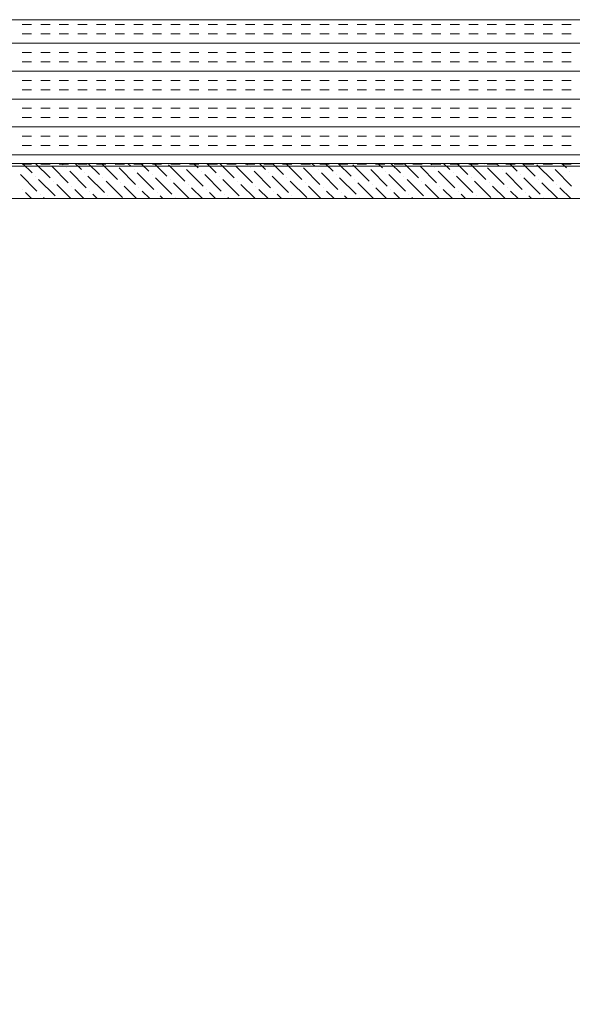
# Model space of a CAD drawing. Extents: x 3940905 to 4145695, y 925352 to 1109797.
# Tile 966 of 1056: x 4063647 to 4063836, y 1100079 to 1100414. Entities that reach past the tile are written whole.
import ezdxf

# ---------------------------------------------------------------- set-up
doc = ezdxf.new("R2010")
doc.units = 0
doc.header["$LTSCALE"] = 750
doc.header["$MEASUREMENT"] = 0
doc.layers.add('CKD Equipments', color=252, linetype='CONTINUOUS', lineweight=0)

msp = doc.modelspace()

# ---------------------------------------------------------------- linework, layer by layer
at = {"layer": 'CKD Equipments'}
for p, q in [((4064037.17, 1100414.26), (4063437.17, 1100414.26)), ((4063453.17, 1100365.26), (4064022.17, 1100365.26)), ((4063437.17, 1100364.26), (4064037.17, 1100364.26)), ((4064022.17, 1100353.26), (4063453.17, 1100353.26))]:
    msp.add_line(p, q, dxfattribs=at)
at = {"layer": 'CKD Equipments', "color": 4, "linetype": 'Continuous'}
for p, q in [((4063648.19, 1100412.61), (4063651.37, 1100412.61)), ((4063654.54, 1100412.61), (4063657.72, 1100412.61)), ((4063660.89, 1100412.61), (4063664.07, 1100412.61)), ((4063667.24, 1100412.61), (4063670.42, 1100412.61)), ((4063673.59, 1100412.61), (4063676.77, 1100412.61)), ((4063679.94, 1100412.61), (4063683.12, 1100412.61)), ((4063686.29, 1100412.61), (4063689.47, 1100412.61)), ((4063692.64, 1100412.61), (4063695.82, 1100412.61)), ((4063698.99, 1100412.61), (4063702.17, 1100412.61)), ((4063705.34, 1100412.61), (4063708.52, 1100412.61)), ((4063711.69, 1100412.61), (4063714.87, 1100412.61)), ((4063718.04, 1100412.61), (4063721.22, 1100412.61)), ((4063724.39, 1100412.61), (4063727.57, 1100412.61)), ((4063730.74, 1100412.61), (4063733.92, 1100412.61)), ((4063737.09, 1100412.61), (4063740.27, 1100412.61)), ((4063743.44, 1100412.61), (4063746.62, 1100412.61)), ((4063749.79, 1100412.61), (4063752.97, 1100412.61)), ((4063756.14, 1100412.61), (4063759.32, 1100412.61)), ((4063762.49, 1100412.61), (4063765.67, 1100412.61)), ((4063768.84, 1100412.61), (4063772.02, 1100412.61)), ((4063775.19, 1100412.61), (4063778.37, 1100412.61)), ((4063781.54, 1100412.61), (4063784.72, 1100412.61)), ((4063787.89, 1100412.61), (4063791.07, 1100412.61)), ((4063794.24, 1100412.61), (4063797.42, 1100412.61)), ((4063800.59, 1100412.61), (4063803.77, 1100412.61)), ((4063806.94, 1100412.61), (4063810.12, 1100412.61)), ((4063813.29, 1100412.61), (4063816.47, 1100412.61)), ((4063819.64, 1100412.61), (4063822.82, 1100412.61)), ((4063825.99, 1100412.61), (4063829.17, 1100412.61)), ((4063832.34, 1100412.61), (4063835.52, 1100412.61)), ((4063648.19, 1100409.44), (4063651.37, 1100409.44)), ((4063654.54, 1100409.44), (4063657.72, 1100409.44)), ((4063660.89, 1100409.44), (4063664.07, 1100409.44)), ((4063667.24, 1100409.44), (4063670.42, 1100409.44)), ((4063673.59, 1100409.44), (4063676.77, 1100409.44)), ((4063679.94, 1100409.44), (4063683.12, 1100409.44)), ((4063686.29, 1100409.44), (4063689.47, 1100409.44)), ((4063692.64, 1100409.44), (4063695.82, 1100409.44)), ((4063698.99, 1100409.44), (4063702.17, 1100409.44)), ((4063705.34, 1100409.44), (4063708.52, 1100409.44)), ((4063711.69, 1100409.44), (4063714.87, 1100409.44)), ((4063718.04, 1100409.44), (4063721.22, 1100409.44)), ((4063724.39, 1100409.44), (4063727.57, 1100409.44)), ((4063730.74, 1100409.44), (4063733.92, 1100409.44)), ((4063737.09, 1100409.44), (4063740.27, 1100409.44)), ((4063743.44, 1100409.44), (4063746.62, 1100409.44)), ((4063749.79, 1100409.44), (4063752.97, 1100409.44)), ((4063756.14, 1100409.44), (4063759.32, 1100409.44)), ((4063762.49, 1100409.44), (4063765.67, 1100409.44)), ((4063768.84, 1100409.44), (4063772.02, 1100409.44)), ((4063775.19, 1100409.44), (4063778.37, 1100409.44)), ((4063781.54, 1100409.44), (4063784.72, 1100409.44)), ((4063787.89, 1100409.44), (4063791.07, 1100409.44)), ((4063794.24, 1100409.44), (4063797.42, 1100409.44)), ((4063800.59, 1100409.44), (4063803.77, 1100409.44)), ((4063806.94, 1100409.44), (4063810.12, 1100409.44)), ((4063813.29, 1100409.44), (4063816.47, 1100409.44)), ((4063819.64, 1100409.44), (4063822.82, 1100409.44)), ((4063825.99, 1100409.44), (4063829.17, 1100409.44)), ((4063832.34, 1100409.44), (4063835.52, 1100409.44)), ((4063437.17, 1100406.26), (4064037.17, 1100406.26)), ((4063648.19, 1100403.09), (4063651.37, 1100403.09)), ((4063654.54, 1100403.09), (4063657.72, 1100403.09)), ((4063660.89, 1100403.09), (4063664.07, 1100403.09)), ((4063667.24, 1100403.09), (4063670.42, 1100403.09)), ((4063673.59, 1100403.09), (4063676.77, 1100403.09)), ((4063679.94, 1100403.09), (4063683.12, 1100403.09)), ((4063686.29, 1100403.09), (4063689.47, 1100403.09)), ((4063692.64, 1100403.09), (4063695.82, 1100403.09)), ((4063698.99, 1100403.09), (4063702.17, 1100403.09)), ((4063705.34, 1100403.09), (4063708.52, 1100403.09)), ((4063711.69, 1100403.09), (4063714.87, 1100403.09)), ((4063718.04, 1100403.09), (4063721.22, 1100403.09)), ((4063724.39, 1100403.09), (4063727.57, 1100403.09)), ((4063730.74, 1100403.09), (4063733.92, 1100403.09)), ((4063737.09, 1100403.09), (4063740.27, 1100403.09)), ((4063743.44, 1100403.09), (4063746.62, 1100403.09)), ((4063749.79, 1100403.09), (4063752.97, 1100403.09)), ((4063756.14, 1100403.09), (4063759.32, 1100403.09)), ((4063762.49, 1100403.09), (4063765.67, 1100403.09)), ((4063768.84, 1100403.09), (4063772.02, 1100403.09)), ((4063775.19, 1100403.09), (4063778.37, 1100403.09)), ((4063781.54, 1100403.09), (4063784.72, 1100403.09)), ((4063787.89, 1100403.09), (4063791.07, 1100403.09)), ((4063794.24, 1100403.09), (4063797.42, 1100403.09)), ((4063800.59, 1100403.09), (4063803.77, 1100403.09)), ((4063806.94, 1100403.09), (4063810.12, 1100403.09)), ((4063813.29, 1100403.09), (4063816.47, 1100403.09)), ((4063819.64, 1100403.09), (4063822.82, 1100403.09)), ((4063825.99, 1100403.09), (4063829.17, 1100403.09)), ((4063832.34, 1100403.09), (4063835.52, 1100403.09)), ((4063648.19, 1100399.91), (4063651.37, 1100399.91)), ((4063654.54, 1100399.91), (4063657.72, 1100399.91)), ((4063660.89, 1100399.91), (4063664.07, 1100399.91)), ((4063667.24, 1100399.91), (4063670.42, 1100399.91)), ((4063673.59, 1100399.91), (4063676.77, 1100399.91)), ((4063679.94, 1100399.91), (4063683.12, 1100399.91)), ((4063686.29, 1100399.91), (4063689.47, 1100399.91)), ((4063692.64, 1100399.91), (4063695.82, 1100399.91)), ((4063698.99, 1100399.91), (4063702.17, 1100399.91)), ((4063705.34, 1100399.91), (4063708.52, 1100399.91)), ((4063711.69, 1100399.91), (4063714.87, 1100399.91)), ((4063718.04, 1100399.91), (4063721.22, 1100399.91)), ((4063724.39, 1100399.91), (4063727.57, 1100399.91)), ((4063730.74, 1100399.91), (4063733.92, 1100399.91)), ((4063737.09, 1100399.91), (4063740.27, 1100399.91)), ((4063743.44, 1100399.91), (4063746.62, 1100399.91)), ((4063749.79, 1100399.91), (4063752.97, 1100399.91)), ((4063756.14, 1100399.91), (4063759.32, 1100399.91)), ((4063762.49, 1100399.91), (4063765.67, 1100399.91)), ((4063768.84, 1100399.91), (4063772.02, 1100399.91)), ((4063775.19, 1100399.91), (4063778.37, 1100399.91)), ((4063781.54, 1100399.91), (4063784.72, 1100399.91)), ((4063787.89, 1100399.91), (4063791.07, 1100399.91)), ((4063794.24, 1100399.91), (4063797.42, 1100399.91)), ((4063800.59, 1100399.91), (4063803.77, 1100399.91)), ((4063806.94, 1100399.91), (4063810.12, 1100399.91)), ((4063813.29, 1100399.91), (4063816.47, 1100399.91)), ((4063819.64, 1100399.91), (4063822.82, 1100399.91)), ((4063825.99, 1100399.91), (4063829.17, 1100399.91)), ((4063832.34, 1100399.91), (4063835.52, 1100399.91)), ((4063437.17, 1100396.74), (4064037.17, 1100396.74)), ((4063648.19, 1100393.56), (4063651.37, 1100393.56)), ((4063654.54, 1100393.56), (4063657.72, 1100393.56)), ((4063660.89, 1100393.56), (4063664.07, 1100393.56)), ((4063667.24, 1100393.56), (4063670.42, 1100393.56)), ((4063673.59, 1100393.56), (4063676.77, 1100393.56)), ((4063679.94, 1100393.56), (4063683.12, 1100393.56)), ((4063686.29, 1100393.56), (4063689.47, 1100393.56)), ((4063692.64, 1100393.56), (4063695.82, 1100393.56)), ((4063698.99, 1100393.56), (4063702.17, 1100393.56)), ((4063705.34, 1100393.56), (4063708.52, 1100393.56)), ((4063711.69, 1100393.56), (4063714.87, 1100393.56)), ((4063718.04, 1100393.56), (4063721.22, 1100393.56)), ((4063724.39, 1100393.56), (4063727.57, 1100393.56)), ((4063730.74, 1100393.56), (4063733.92, 1100393.56)), ((4063737.09, 1100393.56), (4063740.27, 1100393.56)), ((4063743.44, 1100393.56), (4063746.62, 1100393.56)), ((4063749.79, 1100393.56), (4063752.97, 1100393.56)), ((4063756.14, 1100393.56), (4063759.32, 1100393.56)), ((4063762.49, 1100393.56), (4063765.67, 1100393.56)), ((4063768.84, 1100393.56), (4063772.02, 1100393.56)), ((4063775.19, 1100393.56), (4063778.37, 1100393.56)), ((4063781.54, 1100393.56), (4063784.72, 1100393.56)), ((4063787.89, 1100393.56), (4063791.07, 1100393.56)), ((4063794.24, 1100393.56), (4063797.42, 1100393.56)), ((4063800.59, 1100393.56), (4063803.77, 1100393.56)), ((4063806.94, 1100393.56), (4063810.12, 1100393.56)), ((4063813.29, 1100393.56), (4063816.47, 1100393.56)), ((4063819.64, 1100393.56), (4063822.82, 1100393.56)), ((4063825.99, 1100393.56), (4063829.17, 1100393.56)), ((4063832.34, 1100393.56), (4063835.52, 1100393.56)), ((4063648.19, 1100390.39), (4063651.37, 1100390.39)), ((4063654.54, 1100390.39), (4063657.72, 1100390.39)), ((4063660.89, 1100390.39), (4063664.07, 1100390.39)), ((4063667.24, 1100390.39), (4063670.42, 1100390.39)), ((4063673.59, 1100390.39), (4063676.77, 1100390.39)), ((4063679.94, 1100390.39), (4063683.12, 1100390.39)), ((4063686.29, 1100390.39), (4063689.47, 1100390.39)), ((4063692.64, 1100390.39), (4063695.82, 1100390.39)), ((4063698.99, 1100390.39), (4063702.17, 1100390.39)), ((4063705.34, 1100390.39), (4063708.52, 1100390.39)), ((4063711.69, 1100390.39), (4063714.87, 1100390.39)), ((4063718.04, 1100390.39), (4063721.22, 1100390.39)), ((4063724.39, 1100390.39), (4063727.57, 1100390.39)), ((4063730.74, 1100390.39), (4063733.92, 1100390.39)), ((4063737.09, 1100390.39), (4063740.27, 1100390.39)), ((4063743.44, 1100390.39), (4063746.62, 1100390.39)), ((4063749.79, 1100390.39), (4063752.97, 1100390.39)), ((4063756.14, 1100390.39), (4063759.32, 1100390.39)), ((4063762.49, 1100390.39), (4063765.67, 1100390.39)), ((4063768.84, 1100390.39), (4063772.02, 1100390.39)), ((4063775.19, 1100390.39), (4063778.37, 1100390.39)), ((4063781.54, 1100390.39), (4063784.72, 1100390.39)), ((4063787.89, 1100390.39), (4063791.07, 1100390.39)), ((4063794.24, 1100390.39), (4063797.42, 1100390.39)), ((4063800.59, 1100390.39), (4063803.77, 1100390.39)), ((4063806.94, 1100390.39), (4063810.12, 1100390.39)), ((4063813.29, 1100390.39), (4063816.47, 1100390.39)), ((4063819.64, 1100390.39), (4063822.82, 1100390.39)), ((4063825.99, 1100390.39), (4063829.17, 1100390.39)), ((4063832.34, 1100390.39), (4063835.52, 1100390.39)), ((4063437.17, 1100387.21), (4064037.17, 1100387.21)), ((4063648.19, 1100384.04), (4063651.37, 1100384.04)), ((4063654.54, 1100384.04), (4063657.72, 1100384.04)), ((4063660.89, 1100384.04), (4063664.07, 1100384.04)), ((4063667.24, 1100384.04), (4063670.42, 1100384.04)), ((4063673.59, 1100384.04), (4063676.77, 1100384.04)), ((4063679.94, 1100384.04), (4063683.12, 1100384.04)), ((4063686.29, 1100384.04), (4063689.47, 1100384.04)), ((4063692.64, 1100384.04), (4063695.82, 1100384.04)), ((4063698.99, 1100384.04), (4063702.17, 1100384.04)), ((4063705.34, 1100384.04), (4063708.52, 1100384.04)), ((4063711.69, 1100384.04), (4063714.87, 1100384.04)), ((4063718.04, 1100384.04), (4063721.22, 1100384.04)), ((4063724.39, 1100384.04), (4063727.57, 1100384.04)), ((4063730.74, 1100384.04), (4063733.92, 1100384.04)), ((4063737.09, 1100384.04), (4063740.27, 1100384.04)), ((4063743.44, 1100384.04), (4063746.62, 1100384.04)), ((4063749.79, 1100384.04), (4063752.97, 1100384.04)), ((4063756.14, 1100384.04), (4063759.32, 1100384.04)), ((4063762.49, 1100384.04), (4063765.67, 1100384.04)), ((4063768.84, 1100384.04), (4063772.02, 1100384.04)), ((4063775.19, 1100384.04), (4063778.37, 1100384.04)), ((4063781.54, 1100384.04), (4063784.72, 1100384.04)), ((4063787.89, 1100384.04), (4063791.07, 1100384.04)), ((4063794.24, 1100384.04), (4063797.42, 1100384.04)), ((4063800.59, 1100384.04), (4063803.77, 1100384.04)), ((4063806.94, 1100384.04), (4063810.12, 1100384.04)), ((4063813.29, 1100384.04), (4063816.47, 1100384.04)), ((4063819.64, 1100384.04), (4063822.82, 1100384.04)), ((4063825.99, 1100384.04), (4063829.17, 1100384.04)), ((4063832.34, 1100384.04), (4063835.52, 1100384.04)), ((4063648.19, 1100380.86), (4063651.37, 1100380.86)), ((4063654.54, 1100380.86), (4063657.72, 1100380.86)), ((4063660.89, 1100380.86), (4063664.07, 1100380.86)), ((4063667.24, 1100380.86), (4063670.42, 1100380.86)), ((4063673.59, 1100380.86), (4063676.77, 1100380.86)), ((4063679.94, 1100380.86), (4063683.12, 1100380.86)), ((4063686.29, 1100380.86), (4063689.47, 1100380.86)), ((4063692.64, 1100380.86), (4063695.82, 1100380.86)), ((4063698.99, 1100380.86), (4063702.17, 1100380.86)), ((4063705.34, 1100380.86), (4063708.52, 1100380.86)), ((4063711.69, 1100380.86), (4063714.87, 1100380.86)), ((4063718.04, 1100380.86), (4063721.22, 1100380.86)), ((4063724.39, 1100380.86), (4063727.57, 1100380.86)), ((4063730.74, 1100380.86), (4063733.92, 1100380.86)), ((4063737.09, 1100380.86), (4063740.27, 1100380.86)), ((4063743.44, 1100380.86), (4063746.62, 1100380.86)), ((4063749.79, 1100380.86), (4063752.97, 1100380.86)), ((4063756.14, 1100380.86), (4063759.32, 1100380.86)), ((4063762.49, 1100380.86), (4063765.67, 1100380.86)), ((4063768.84, 1100380.86), (4063772.02, 1100380.86)), ((4063775.19, 1100380.86), (4063778.37, 1100380.86)), ((4063781.54, 1100380.86), (4063784.72, 1100380.86)), ((4063787.89, 1100380.86), (4063791.07, 1100380.86)), ((4063794.24, 1100380.86), (4063797.42, 1100380.86)), ((4063800.59, 1100380.86), (4063803.77, 1100380.86)), ((4063806.94, 1100380.86), (4063810.12, 1100380.86)), ((4063813.29, 1100380.86), (4063816.47, 1100380.86)), ((4063819.64, 1100380.86), (4063822.82, 1100380.86)), ((4063825.99, 1100380.86), (4063829.17, 1100380.86)), ((4063832.34, 1100380.86), (4063835.52, 1100380.86)), ((4063437.17, 1100377.69), (4064037.17, 1100377.69)), ((4063648.19, 1100374.51), (4063651.37, 1100374.51)), ((4063648.19, 1100371.34), (4063651.37, 1100371.34)), ((4063654.54, 1100374.51), (4063657.72, 1100374.51)), ((4063654.54, 1100371.34), (4063657.72, 1100371.34)), ((4063660.89, 1100374.51), (4063664.07, 1100374.51)), ((4063660.89, 1100371.34), (4063664.07, 1100371.34)), ((4063667.24, 1100374.51), (4063670.42, 1100374.51)), ((4063667.24, 1100371.34), (4063670.42, 1100371.34)), ((4063673.59, 1100374.51), (4063676.77, 1100374.51)), ((4063673.59, 1100371.34), (4063676.77, 1100371.34)), ((4063679.94, 1100374.51), (4063683.12, 1100374.51)), ((4063679.94, 1100371.34), (4063683.12, 1100371.34)), ((4063686.29, 1100374.51), (4063689.47, 1100374.51)), ((4063686.29, 1100371.34), (4063689.47, 1100371.34)), ((4063692.64, 1100374.51), (4063695.82, 1100374.51)), ((4063692.64, 1100371.34), (4063695.82, 1100371.34)), ((4063698.99, 1100374.51), (4063702.17, 1100374.51)), ((4063698.99, 1100371.34), (4063702.17, 1100371.34)), ((4063705.34, 1100374.51), (4063708.52, 1100374.51)), ((4063705.34, 1100371.34), (4063708.52, 1100371.34)), ((4063711.69, 1100374.51), (4063714.87, 1100374.51)), ((4063711.69, 1100371.34), (4063714.87, 1100371.34)), ((4063718.04, 1100374.51), (4063721.22, 1100374.51)), ((4063718.04, 1100371.34), (4063721.22, 1100371.34)), ((4063724.39, 1100374.51), (4063727.57, 1100374.51)), ((4063724.39, 1100371.34), (4063727.57, 1100371.34)), ((4063730.74, 1100374.51), (4063733.92, 1100374.51)), ((4063730.74, 1100371.34), (4063733.92, 1100371.34)), ((4063737.09, 1100374.51), (4063740.27, 1100374.51)), ((4063737.09, 1100371.34), (4063740.27, 1100371.34)), ((4063743.44, 1100374.51), (4063746.62, 1100374.51)), ((4063743.44, 1100371.34), (4063746.62, 1100371.34)), ((4063749.79, 1100374.51), (4063752.97, 1100374.51)), ((4063749.79, 1100371.34), (4063752.97, 1100371.34)), ((4063756.14, 1100374.51), (4063759.32, 1100374.51)), ((4063756.14, 1100371.34), (4063759.32, 1100371.34)), ((4063762.49, 1100374.51), (4063765.67, 1100374.51)), ((4063762.49, 1100371.34), (4063765.67, 1100371.34)), ((4063768.84, 1100374.51), (4063772.02, 1100374.51)), ((4063768.84, 1100371.34), (4063772.02, 1100371.34)), ((4063775.19, 1100374.51), (4063778.37, 1100374.51)), ((4063775.19, 1100371.34), (4063778.37, 1100371.34)), ((4063781.54, 1100374.51), (4063784.72, 1100374.51)), ((4063781.54, 1100371.34), (4063784.72, 1100371.34)), ((4063787.89, 1100374.51), (4063791.07, 1100374.51)), ((4063787.89, 1100371.34), (4063791.07, 1100371.34)), ((4063794.24, 1100374.51), (4063797.42, 1100374.51)), ((4063794.24, 1100371.34), (4063797.42, 1100371.34)), ((4063800.59, 1100374.51), (4063803.77, 1100374.51)), ((4063800.59, 1100371.34), (4063803.77, 1100371.34)), ((4063806.94, 1100374.51), (4063810.12, 1100374.51)), ((4063806.94, 1100371.34), (4063810.12, 1100371.34)), ((4063813.29, 1100374.51), (4063816.47, 1100374.51)), ((4063813.29, 1100371.34), (4063816.47, 1100371.34)), ((4063819.64, 1100374.51), (4063822.82, 1100374.51)), ((4063819.64, 1100371.34), (4063822.82, 1100371.34)), ((4063825.99, 1100374.51), (4063829.17, 1100374.51)), ((4063825.99, 1100371.34), (4063829.17, 1100371.34)), ((4063832.34, 1100374.51), (4063835.52, 1100374.51)), ((4063832.34, 1100371.34), (4063835.52, 1100371.34)), ((4063437.17, 1100368.16), (4064037.17, 1100368.16)), ((4063648.19, 1100364.99), (4063651.37, 1100364.99)), ((4063654.54, 1100364.99), (4063657.72, 1100364.99)), ((4063660.89, 1100364.99), (4063664.07, 1100364.99)), ((4063667.24, 1100364.99), (4063670.42, 1100364.99)), ((4063673.59, 1100364.99), (4063676.77, 1100364.99)), ((4063679.94, 1100364.99), (4063683.12, 1100364.99)), ((4063686.29, 1100364.99), (4063689.47, 1100364.99)), ((4063692.64, 1100364.99), (4063695.82, 1100364.99)), ((4063698.99, 1100364.99), (4063702.17, 1100364.99)), ((4063705.34, 1100364.99), (4063708.52, 1100364.99)), ((4063711.69, 1100364.99), (4063714.87, 1100364.99)), ((4063718.04, 1100364.99), (4063721.22, 1100364.99)), ((4063724.39, 1100364.99), (4063727.57, 1100364.99)), ((4063730.74, 1100364.99), (4063733.92, 1100364.99)), ((4063737.09, 1100364.99), (4063740.27, 1100364.99)), ((4063743.44, 1100364.99), (4063746.62, 1100364.99)), ((4063749.79, 1100364.99), (4063752.97, 1100364.99)), ((4063756.14, 1100364.99), (4063759.32, 1100364.99)), ((4063762.49, 1100364.99), (4063765.67, 1100364.99)), ((4063768.84, 1100364.99), (4063772.02, 1100364.99)), ((4063775.19, 1100364.99), (4063778.37, 1100364.99)), ((4063781.54, 1100364.99), (4063784.72, 1100364.99)), ((4063787.89, 1100364.99), (4063791.07, 1100364.99)), ((4063794.24, 1100364.99), (4063797.42, 1100364.99)), ((4063800.59, 1100364.99), (4063803.77, 1100364.99)), ((4063806.94, 1100364.99), (4063810.12, 1100364.99)), ((4063813.29, 1100364.99), (4063816.47, 1100364.99)), ((4063819.64, 1100364.99), (4063822.82, 1100364.99)), ((4063825.99, 1100364.99), (4063829.17, 1100364.99)), ((4063832.34, 1100364.99), (4063835.52, 1100364.99))]:
    msp.add_line(p, q, dxfattribs=at)
at = {"layer": 'CKD Equipments', "color": 55, "linetype": 'Continuous'}
for p, q in [((4063651.58, 1100362.01), (4063648.33, 1100365.26)), ((4063657.75, 1100360.33), (4063652.82, 1100365.26)), ((4063662.24, 1100364.82), (4063661.8, 1100365.26)), ((4063668.42, 1100363.14), (4063666.29, 1100365.26)), ((4063674.59, 1100361.45), (4063670.78, 1100365.26)), ((4063680.76, 1100359.77), (4063675.27, 1100365.26)), ((4063680.2, 1100364.82), (4063680.2, 1100364.82)), ((4063685.25, 1100364.26), (4063684.25, 1100365.26)), ((4063691.43, 1100362.58), (4063688.75, 1100365.26)), ((4063697.6, 1100360.89), (4063693.24, 1100365.26)), ((4063703.78, 1100359.21), (4063698.16, 1100364.82)), ((4063708.27, 1100363.7), (4063706.71, 1100365.26)), ((4063714.44, 1100362.01), (4063711.2, 1100365.26)), ((4063720.61, 1100360.33), (4063715.69, 1100365.26)), ((4063725.1, 1100364.82), (4063724.67, 1100365.26)), ((4063731.28, 1100363.14), (4063729.16, 1100365.26)), ((4063737.45, 1100361.45), (4063733.65, 1100365.26)), ((4063743.62, 1100359.77), (4063738.14, 1100365.26)), ((4063743.06, 1100364.82), (4063743.06, 1100364.82)), ((4063748.12, 1100364.26), (4063747.12, 1100365.26)), ((4063754.29, 1100362.58), (4063751.61, 1100365.26)), ((4063760.46, 1100360.89), (4063756.1, 1100365.26)), ((4063766.64, 1100359.21), (4063761.02, 1100364.82)), ((4063771.13, 1100363.7), (4063769.57, 1100365.26)), ((4063777.3, 1100362.01), (4063774.06, 1100365.26)), ((4063783.47, 1100360.33), (4063778.55, 1100365.26)), ((4063787.96, 1100364.82), (4063787.53, 1100365.26)), ((4063794.14, 1100363.14), (4063792.02, 1100365.26)), ((4063800.31, 1100361.45), (4063796.51, 1100365.26)), ((4063806.49, 1100359.77), (4063801, 1100365.26)), ((4063805.93, 1100364.82), (4063805.93, 1100364.82)), ((4063810.98, 1100364.26), (4063809.98, 1100365.26)), ((4063817.15, 1100362.58), (4063814.47, 1100365.26)), ((4063823.32, 1100360.89), (4063818.96, 1100365.26)), ((4063829.5, 1100359.21), (4063823.89, 1100364.82)), ((4063833.99, 1100363.7), (4063832.43, 1100365.26)), ((4063653.26, 1100355.84), (4063647.65, 1100361.45)), ((4063663.93, 1100358.65), (4063658.31, 1100364.26)), ((4063663.36, 1100363.7), (4063663.36, 1100363.7)), ((4063670.1, 1100356.96), (4063664.49, 1100362.58)), ((4063669.54, 1100362.01), (4063669.54, 1100362.01)), ((4063686.94, 1100358.09), (4063681.32, 1100363.7)), ((4063686.38, 1100363.14), (4063686.38, 1100363.14)), ((4063693.11, 1100356.4), (4063687.5, 1100362.01)), ((4063692.55, 1100361.45), (4063692.55, 1100361.45)), ((4063703.21, 1100364.26), (4063703.21, 1100364.26)), ((4063709.95, 1100357.52), (4063704.34, 1100363.14)), ((4063709.39, 1100362.58), (4063709.39, 1100362.58)), ((4063716.12, 1100355.84), (4063710.51, 1100361.45)), ((4063726.79, 1100358.65), (4063721.17, 1100364.26)), ((4063726.23, 1100363.7), (4063726.23, 1100363.7)), ((4063732.96, 1100356.96), (4063727.35, 1100362.58)), ((4063732.4, 1100362.01), (4063732.4, 1100362.01)), ((4063749.8, 1100358.09), (4063744.19, 1100363.7)), ((4063749.24, 1100363.14), (4063749.24, 1100363.14)), ((4063755.97, 1100356.4), (4063750.36, 1100362.01)), ((4063755.41, 1100361.45), (4063755.41, 1100361.45)), ((4063766.08, 1100364.26), (4063766.08, 1100364.26)), ((4063772.81, 1100357.52), (4063767.2, 1100363.14)), ((4063772.25, 1100362.58), (4063772.25, 1100362.58)), ((4063778.98, 1100355.84), (4063773.37, 1100361.45)), ((4063789.65, 1100358.65), (4063784.04, 1100364.26)), ((4063789.09, 1100363.7), (4063789.09, 1100363.7)), ((4063795.82, 1100356.96), (4063790.21, 1100362.58)), ((4063795.26, 1100362.01), (4063795.26, 1100362.01)), ((4063812.66, 1100358.09), (4063807.05, 1100363.7)), ((4063812.1, 1100363.14), (4063812.1, 1100363.14)), ((4063818.83, 1100356.4), (4063813.22, 1100362.01)), ((4063818.27, 1100361.45), (4063818.27, 1100361.45)), ((4063828.94, 1100364.26), (4063828.94, 1100364.26)), ((4063835.67, 1100357.52), (4063830.06, 1100363.14)), ((4063835.11, 1100362.58), (4063835.11, 1100362.58)), ((4063652.7, 1100360.89), (4063652.7, 1100360.89)), ((4063659.43, 1100354.16), (4063653.82, 1100359.77)), ((4063658.87, 1100359.21), (4063658.87, 1100359.21)), ((4063664.82, 1100353.26), (4063660, 1100358.09)), ((4063676.27, 1100355.28), (4063670.66, 1100360.89)), ((4063675.71, 1100360.33), (4063675.71, 1100360.33)), ((4063682.45, 1100353.6), (4063676.83, 1100359.21)), ((4063681.89, 1100358.65), (4063681.89, 1100358.65)), ((4063699.28, 1100354.72), (4063693.67, 1100360.33)), ((4063698.72, 1100359.77), (4063698.72, 1100359.77)), ((4063705.24, 1100353.26), (4063699.85, 1100358.65)), ((4063704.9, 1100358.09), (4063704.9, 1100358.09)), ((4063715.56, 1100360.89), (4063715.56, 1100360.89)), ((4063722.3, 1100354.16), (4063716.68, 1100359.77)), ((4063721.74, 1100359.21), (4063721.74, 1100359.21)), ((4063727.69, 1100353.26), (4063722.86, 1100358.09)), ((4063739.13, 1100355.28), (4063733.52, 1100360.89)), ((4063738.57, 1100360.33), (4063738.57, 1100360.33)), ((4063745.31, 1100353.6), (4063739.7, 1100359.21)), ((4063744.75, 1100358.65), (4063744.75, 1100358.65)), ((4063762.15, 1100354.72), (4063756.53, 1100360.33)), ((4063761.59, 1100359.77), (4063761.59, 1100359.77)), ((4063768.1, 1100353.26), (4063762.71, 1100358.65)), ((4063767.76, 1100358.09), (4063767.76, 1100358.09)), ((4063778.42, 1100360.89), (4063778.42, 1100360.89)), ((4063785.16, 1100354.16), (4063779.55, 1100359.77)), ((4063784.6, 1100359.21), (4063784.6, 1100359.21)), ((4063790.55, 1100353.26), (4063785.72, 1100358.09)), ((4063802, 1100355.28), (4063796.38, 1100360.89)), ((4063801.44, 1100360.33), (4063801.44, 1100360.33)), ((4063808.17, 1100353.6), (4063802.56, 1100359.21)), ((4063807.61, 1100358.65), (4063807.61, 1100358.65)), ((4063825.01, 1100354.72), (4063819.4, 1100360.33)), ((4063824.45, 1100359.77), (4063824.45, 1100359.77)), ((4063830.96, 1100353.26), (4063825.57, 1100358.65)), ((4063830.62, 1100358.09), (4063830.62, 1100358.09)), ((4063648.21, 1100356.4), (4063648.21, 1100356.4)), ((4063651.35, 1100353.26), (4063649.33, 1100355.28)), ((4063654.38, 1100354.72), (4063654.38, 1100354.72)), ((4063665.05, 1100357.52), (4063665.05, 1100357.52)), ((4063669.31, 1100353.26), (4063666.17, 1100356.4)), ((4063671.22, 1100355.84), (4063671.22, 1100355.84)), ((4063673.8, 1100353.26), (4063672.34, 1100354.72)), ((4063687.27, 1100353.26), (4063683.01, 1100357.52)), ((4063688.06, 1100356.96), (4063688.06, 1100356.96)), ((4063691.76, 1100353.26), (4063689.18, 1100355.84)), ((4063694.23, 1100355.28), (4063694.23, 1100355.28)), ((4063709.73, 1100353.26), (4063706.02, 1100356.96)), ((4063711.07, 1100356.4), (4063711.07, 1100356.4)), ((4063714.22, 1100353.26), (4063712.19, 1100355.28)), ((4063717.25, 1100354.72), (4063717.25, 1100354.72)), ((4063727.91, 1100357.52), (4063727.91, 1100357.52)), ((4063732.18, 1100353.26), (4063729.03, 1100356.4)), ((4063734.08, 1100355.84), (4063734.08, 1100355.84)), ((4063736.67, 1100353.26), (4063735.21, 1100354.72)), ((4063750.14, 1100353.26), (4063745.87, 1100357.52)), ((4063750.92, 1100356.96), (4063750.92, 1100356.96)), ((4063754.63, 1100353.26), (4063752.04, 1100355.84)), ((4063757.1, 1100355.28), (4063757.1, 1100355.28)), ((4063772.59, 1100353.26), (4063768.88, 1100356.96)), ((4063773.93, 1100356.4), (4063773.93, 1100356.4)), ((4063777.08, 1100353.26), (4063775.06, 1100355.28)), ((4063780.11, 1100354.72), (4063780.11, 1100354.72)), ((4063790.77, 1100357.52), (4063790.77, 1100357.52)), ((4063795.04, 1100353.26), (4063791.89, 1100356.4)), ((4063796.95, 1100355.84), (4063796.95, 1100355.84)), ((4063799.53, 1100353.26), (4063798.07, 1100354.72)), ((4063813, 1100353.26), (4063808.73, 1100357.52)), ((4063813.78, 1100356.96), (4063813.78, 1100356.96)), ((4063817.49, 1100353.26), (4063814.91, 1100355.84)), ((4063819.96, 1100355.28), (4063819.96, 1100355.28)), ((4063835.45, 1100353.26), (4063831.74, 1100356.96)), ((4063655.84, 1100353.26), (4063655.51, 1100353.6)), ((4063677.4, 1100354.16), (4063677.4, 1100354.16)), ((4063696.25, 1100353.26), (4063695.36, 1100354.16)), ((4063700.41, 1100353.6), (4063700.41, 1100353.6)), ((4063718.71, 1100353.26), (4063718.37, 1100353.6)), ((4063740.26, 1100354.16), (4063740.26, 1100354.16)), ((4063759.12, 1100353.26), (4063758.22, 1100354.16)), ((4063763.27, 1100353.6), (4063763.27, 1100353.6)), ((4063781.57, 1100353.26), (4063781.23, 1100353.6)), ((4063803.12, 1100354.16), (4063803.12, 1100354.16)), ((4063821.98, 1100353.26), (4063821.08, 1100354.16)), ((4063826.13, 1100353.6), (4063826.13, 1100353.6))]:
    msp.add_line(p, q, dxfattribs=at)
at = {"layer": 'CKD Equipments'}
msp.add_arc((4063438.96, 1100386.3), 584.15, 271.10035, 356.75704, dxfattribs=at)

doc.saveas('drawing.dxf')
